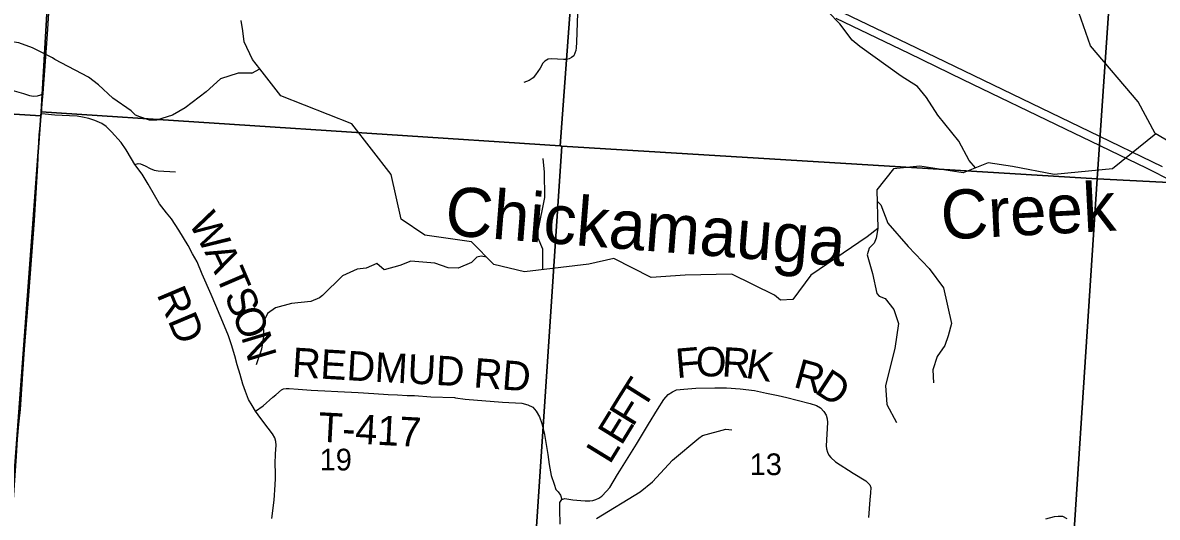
# Model space of a CAD drawing. Extents: x 1878108 to 2183446, y 146837 to 508383.
# Drawn here: x 2025364 to 2036927, y 311060 to 316102 of the extents above; entities that cross this region are included whole.
import ezdxf

# ---------------------------------------------------------------- set-up
doc = ezdxf.new("R2010")
doc.units = 0
for name, color, linetype in [('GM_X_County_Road', 7, 'Continuous'), ('GM_X_County_Road_Text', 7, 'Continuous'), ('GM_X_Minor_River', 7, 'Continuous'), ('GM_X_Minor_River_Text', 7, 'Continuous'), ('GM_X_Section', 7, 'Continuous'), ('GM_X_Section_Text', 7, 'Continuous'), ('GM_X_State_Route', 7, 'Continuous'), ('GM_X_Township_Road', 7, 'Continuous'), ('GM_X_Township_Road_Text', 7, 'Continuous'), ('GM_X_Township_Subdivision', 7, 'Continuous'), ('GM_X_US_Route', 7, 'Continuous')]:
    doc.layers.add(name, color=color, linetype=linetype)

msp = doc.modelspace()

# ---------------------------------------------------------------- linework, layer by layer
at = {"layer": 'GM_X_County_Road'}
for points in [[(2025253, 315414), (2025372, 315379), (2025434, 315359), (2025474, 315352), (2025515, 315356), (2025549, 315366), (2025574, 315383)], [(2027903, 311048), (2027925, 311236), (2027938, 311392), (2027941, 311456), (2027940, 311512), (2027938, 311605), (2027940, 311706), (2027946, 311794), (2027942, 311832), (2027932, 311870), (2027908, 311911), (2027864, 311970), (2027790, 312067), (2027737, 312143), (2027701, 312198), (2027665, 312262), (2027633, 312341), (2027607, 312418), (2027581, 312515), (2027551, 312615), (2027526, 312705), (2027491, 312817), (2027461, 312909), (2027421, 313007), (2027331, 313220), (2027284, 313331), (2027193, 313538), (2027141, 313663), (2027094, 313747), (2027049, 313830), (2026955, 313987), (2026880, 314104), (2026831, 314165), (2026759, 314254), (2026706, 314343), (2026644, 314456), (2026581, 314559), (2026507, 314658), (2026473, 314714), (2026420, 314805), (2026368, 314881), (2026270, 314990), (2026214, 315045), (2026169, 315075), (2026099, 315106), (2026037, 315126), (2025974, 315139), (2025920, 315148), (2025841, 315152), (2025767, 315155), (2025691, 315160), (2025594, 315170), (2025555, 315173)]]:
    msp.add_lwpolyline(points, dxfattribs=at)
at = {"layer": 'GM_X_Minor_River'}
for points in [[(2039897, 313197), (2039122, 313787), (2039056, 313920), (2039010, 314257), (2038641, 314233), (2038504, 314477), (2038209, 314664), (2038086, 314557), (2037714, 314488), (2037512, 314616), (2036906, 314971), (2036733, 315295), (2036245, 315867), (2036103, 316275), (2036008, 316469), (2035754, 316591), (2035773, 317138), (2035794, 317196), (2036187, 317651), (2036211, 318150), (2035982, 318623), (2035966, 318751)], [(2035073, 314622), (2035008, 314696), (2034904, 314896), (2034690, 315161), (2034576, 315340), (2034482, 315452), (2034318, 315556), (2033894, 315861), (2033818, 315923), (2033692, 316092), (2033572, 316212)], [(2027699, 315587), (2027779, 315632), (2027707, 315726), (2027621, 315906), (2027607, 316019), (2027591, 316125)], [(2027699, 315587), (2027561, 315587), (2027381, 315531), (2027233, 315398), (2027018, 315233), (2026890, 315159), (2026728, 315110), (2026656, 315110), (2026558, 315142), (2026512, 315160), (2026470, 315205), (2026282, 315333), (2026136, 315469), (2026036, 315547), (2025692, 315728), (2025666, 315744), (2025463, 315846), (2025323, 315896), (2025233, 315910), (2025185, 315924)], [(2036912, 314968), (2036470, 314613), (2035875, 314553), (2035451, 314636), (2035204, 314674), (2034947, 314573), (2034505, 314639), (2034237, 314611), (2034069, 314399), (2034078, 314004), (2033969, 313919), (2033395, 313529), (2033212, 313281), (2033086, 313274), (2033025, 313323), (2032589, 313540), (2032114, 313530), (2031770, 313504), (2031388, 313699), (2031133, 313639), (2030478, 313561), (2030165, 313636), (2029939, 313867), (2029463, 313935), (2029220, 314099), (2029118, 314555), (2028718, 315071), (2027993, 315355), (2027779, 315632)], [(2030666, 313583), (2030663, 313794), (2030617, 313904), (2030617, 313984), (2030685, 314320), (2030681, 314577), (2030667, 314717)], [(2034072, 314283), (2034109, 314247), (2034179, 314058), (2034389, 313820), (2034602, 313597), (2034748, 313398), (2034828, 313037), (2034797, 312911), (2034761, 312810), (2034683, 312698), (2034639, 312563), (2034645, 312431)], [(2034078, 314004), (2034063, 313904), (2034041, 313855), (2033991, 313805), (2033969, 313735), (2034025, 313546), (2034067, 313343), (2034091, 313313), (2034153, 313289), (2034241, 313177), (2034289, 313035), (2034253, 312782), (2034155, 312402), (2034169, 312211), (2034269, 312025)], [(2030089, 313711), (2030037, 313723), (2029991, 313711), (2029937, 313659), (2029801, 313600), (2029701, 313602), (2029565, 313650), (2029318, 313670), (2029208, 313626), (2029048, 313583), (2028974, 313648), (2028864, 313599), (2028774, 313589), (2028622, 313523), (2028418, 313322), (2028390, 313298), (2028299, 313259), (2028103, 313239), (2027939, 313197), (2027857, 313136), (2027813, 313046), (2027819, 312908), (2027799, 312775), (2027743, 312614)], [(2031210, 311048), (2031657, 311319), (2031781, 311422), (2031987, 311641), (2032253, 311866), (2032291, 311894), (2032529, 311959), (2032589, 311953)]]:
    msp.add_lwpolyline(points, dxfattribs=at)
at = {"layer": 'GM_X_Section'}
for points in [[(2020535, 320785), (2023313, 320623), (2025915, 320476), (2025858, 319469), (2025670, 317253), (2025553, 315194), (2025549, 315154), (2020171, 315488)], [(2039201, 319655), (2042074, 319527), (2041944, 318464), (2041709, 314236), (2036315, 314510), (2036456, 316598), (2036600, 318783), (2036685, 319787)], [(2025670, 317253), (2030993, 316928), (2030841, 314846), (2025553, 315194)], [(2030993, 316928), (2036456, 316598), (2036315, 314510), (2030859, 314845), (2030841, 314846)], [(2020171, 315488), (2025549, 315154), (2025158, 309888), (2019788, 310210)], [(2025549, 315154), (2025553, 315194), (2030841, 314846), (2030859, 314845), (2030508, 309587), (2025158, 309888)], [(2036315, 314510), (2035972, 309269), (2030508, 309587), (2030859, 314845)], [(2036315, 314510), (2041709, 314236), (2041425, 309022), (2035972, 309269)]]:
    msp.add_lwpolyline(points, close=True, dxfattribs=at)
at = {"layer": 'GM_X_State_Route'}
for points in [[(2025564, 315278), (2025574, 315383), (2025615, 315985), (2025635, 316255), (2025668, 316590), (2025701, 317202), (2025713, 317340), (2025718, 317402), (2025722, 317457), (2025756, 317958), (2025778, 318174), (2025798, 318398)], [(2025174, 310111), (2025210, 310542), (2025232, 310757), (2025263, 311140), (2025300, 311682), (2025310, 311857), (2025324, 312008), (2025342, 312158), (2025349, 312260), (2025367, 312522), (2025383, 312769), (2025425, 313321), (2025483, 314085), (2025519, 314647), (2025533, 314958), (2025555, 315173), (2025564, 315278)]]:
    msp.add_lwpolyline(points, dxfattribs=at)
at = {"layer": 'GM_X_Township_Road'}
for points in [[(2031038, 316556), (2031019, 316200), (2031007, 315904), (2031003, 315845)], [(2031003, 315845), (2031002, 315818), (2030979, 315763), (2030958, 315747), (2030933, 315733), (2030905, 315727), (2030875, 315726), (2030813, 315730), (2030749, 315733), (2030719, 315729), (2030686, 315711), (2030664, 315688), (2030636, 315639), (2030589, 315570), (2030565, 315541), (2030526, 315512), (2030470, 315492)], [(2027943, 312309), (2028000, 312359), (2028021, 312368), (2028050, 312373), (2028080, 312373), (2028171, 312367), (2028303, 312355), (2028371, 312351), (2028442, 312348), (2028575, 312342), (2028782, 312331), (2028943, 312321), (2029089, 312313), (2029184, 312308), (2029283, 312302), (2029317, 312301), (2029358, 312300), (2029524, 312289), (2029765, 312280), (2029773, 312279)], [(2031448, 311534), (2031501, 311616), (2031619, 311806), (2031742, 312009), (2031834, 312158), (2031898, 312261), (2031942, 312313), (2031985, 312340), (2032028, 312358), (2032102, 312367), (2032223, 312376), (2032418, 312381), (2032537, 312379), (2032676, 312371), (2032823, 312351), (2032943, 312327), (2033063, 312300), (2033150, 312280), (2033255, 312254), (2033389, 312221), (2033453, 312201), (2033493, 312177), (2033527, 312140), (2033551, 312101), (2033561, 312064), (2033564, 312028), (2033552, 311789), (2033556, 311758), (2033565, 311724), (2033579, 311694), (2033600, 311671), (2033647, 311624), (2033827, 311509), (2033957, 311431), (2033996, 311392), (2034007, 311362), (2034004, 311311), (2033997, 311239), (2033983, 311058)], [(2027737, 312143), (2027813, 312195), (2027912, 312283), (2027943, 312309)], [(2029773, 312279), (2029873, 312264), (2030252, 312234), (2030452, 312223), (2030512, 312205), (2030561, 312182), (2030597, 312142), (2030631, 312084), (2030655, 312017), (2030681, 311904), (2030714, 311699), (2030730, 311597), (2030749, 311486), (2030781, 311396), (2030798, 311342), (2030820, 311318), (2030843, 311285), (2030858, 311241)], [(2030858, 311241), (2030858, 311241), (2030889, 311250), (2030970, 311237), (2031053, 311230), (2031096, 311227), (2031143, 311227), (2031173, 311230), (2031205, 311240), (2031235, 311255), (2031267, 311276), (2031315, 311325), (2031349, 311365), (2031424, 311497), (2031448, 311534)], [(2030841, 310990), (2030838, 311141), (2030839, 311210), (2030858, 311241)], [(2035789, 311043), (2035878, 311069), (2035918, 311073), (2035960, 311072), (2036003, 311049)]]:
    msp.add_lwpolyline(points, dxfattribs=at)
at = {"layer": 'GM_X_Township_Subdivision'}
msp.add_lwpolyline([(2026507, 314658), (2026539, 314667), (2026565, 314665), (2026612, 314644), (2026662, 314615), (2026705, 314599), (2026743, 314592), (2026921, 314583)], dxfattribs=at)
at = {"layer": 'GM_X_US_Route'}
for points in [[(2033651, 316149), (2034394, 315791), (2034946, 315524), (2035986, 315019), (2036249, 314893), (2036539, 314755), (2036812, 314624), (2037083, 314487)], [(2033729, 316203), (2034382, 315889), (2034958, 315610), (2036231, 314995), (2036977, 314637)]]:
    msp.add_lwpolyline(points, dxfattribs=at)

# ---------------------------------------------------------------- texts
at = {"layer": 'GM_X_County_Road_Text'}
for s, rotation, p in [('W', 298.7346, (2027048, 314067)), ('A', 295.3204, (2027213, 313766)), ('T', 293.2245, (2027325, 313530)), ('RD', 292.8819, (2026726, 313334)), ('S', 293.0801, (2027413, 313324)), ('O', 291.8501, (2027492, 313139)), ('N', 286.746, (2027588, 312901))]:
    msp.add_text(s, height=300, rotation=rotation, dxfattribs=at).set_placement(p)
at = {"layer": 'GM_X_Minor_River_Text'}
for s, rotation, p in [('Chickamauga', 355.5124, (2029657, 313939)), ('Creek', 2.9981, (2034732, 313890))]:
    msp.add_text(s, height=500, rotation=rotation, dxfattribs=at).set_placement(p)
at = {"layer": 'GM_X_Section_Text'}
for s, p in [('19', (2028390, 311538)), ('13', (2032772, 311490))]:
    msp.add_text(s, height=221, rotation=0, dxfattribs=at).set_placement(p)
at = {"layer": 'GM_X_Township_Road_Text'}
for s, rotation, p in [('RED', 356.5924, (2028103, 312492)), ('F', 4.9716, (2032030, 312478)), ('O', 0.3789, (2032225, 312495)), ('R', 356.45, (2032484, 312497)), ('MUD', 356.9425, (2028946, 312443)), ('RD', 355.5641, (2029952, 312386)), ('K', 350.4814, (2032721, 312483)), ('R', 344.5371, (2033208, 312391)), ('D', 326.9354, (2033423, 312335)), ('T', 57.7566, (2031688, 312145)), ('F', 58.4202, (2031582, 311973)), ('T-417', 356.9131, (2028370, 311832)), ('E', 58.4262, (2031465, 311782)), ('L', 58.4321, (2031347, 311591))]:
    msp.add_text(s, height=300, rotation=rotation, dxfattribs=at).set_placement(p)

doc.saveas('drawing.dxf')
